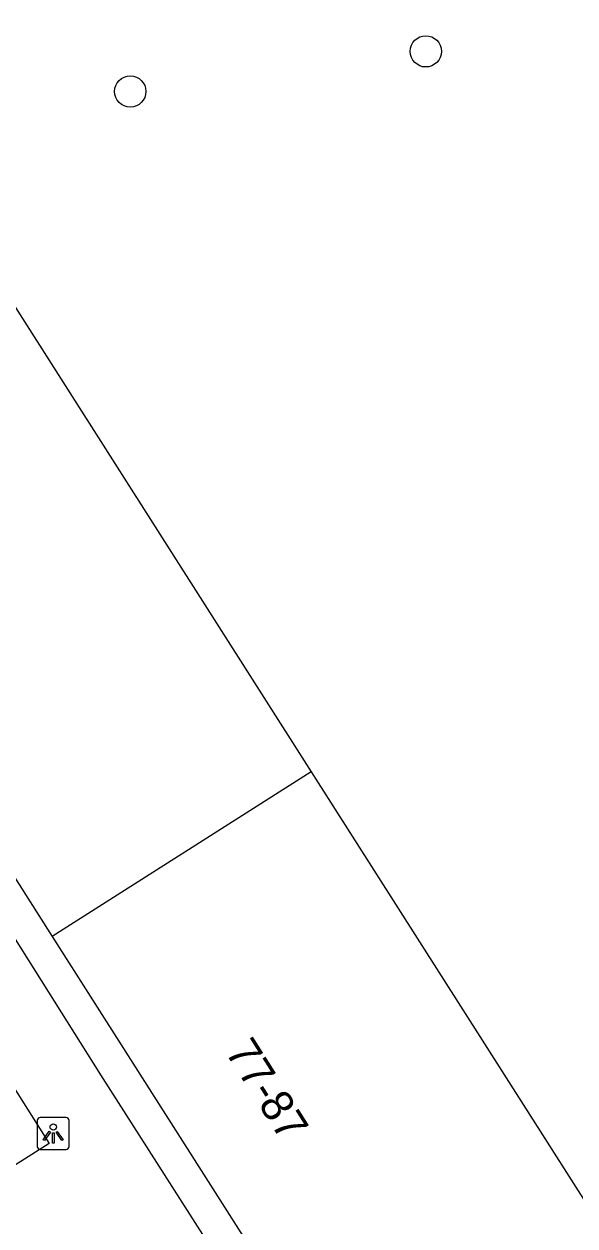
# Model space of a CAD drawing. Extents: x 162347 to 162868, y 381221 to 381813.
# Drawn here: x 162580.66 to 162597.89, y 381502.19 to 381539.82 of the extents above; entities that cross this region are included whole.
import ezdxf

# ---------------------------------------------------------------- set-up
doc = ezdxf.new("R2010")
doc.units = 0
for name, color, linetype in [('IMGEO_Boom', 7, 'Continuous'), ('IMGEO_Lichtpunt', 7, 'Continuous'), ('IMGEO_Pand', 7, 'Continuous'), ('IMGEO_Pand_nummerreeks', 7, 'Continuous'), ('IMGEO_Voetpad_open', 7, 'Continuous')]:
    doc.layers.add(name, color=color, linetype=linetype)

msp = doc.modelspace()

# ---------------------------------------------------------------- linework, layer by layer
at = {"layer": 'IMGEO_Boom'}
for centre in [(162593.226, 381538.966), (162583.981, 381537.711)]:
    msp.add_circle(centre, 0.489, dxfattribs=at)
at = {"layer": 'IMGEO_Lichtpunt'}
for p, q in [((162581.974, 381505.589), (162581.166, 381505.589)), ((162581.974, 381505.589), (162581.166, 381505.589)), ((162581.072, 381505.494), (162581.072, 381504.687)), ((162581.072, 381505.494), (162581.072, 381504.687)), ((162582.068, 381504.687), (162582.068, 381505.494)), ((162582.068, 381504.687), (162582.068, 381505.494)), ((162581.166, 381504.593), (162581.974, 381504.593)), ((162581.166, 381504.593), (162581.974, 381504.593))]:
    msp.add_line(p, q, dxfattribs=at)
for points in [[(162581.446, 381505.158), (162581.485, 381505.13), (162581.297, 381504.868), (162581.259, 381504.895), (162581.446, 381505.158)], [(162581.658, 381505.13), (162581.696, 381505.157), (162581.883, 381504.895), (162581.844, 381504.867), (162581.658, 381505.13)], [(162581.548, 381505.11), (162581.595, 381505.11), (162581.595, 381504.788), (162581.548, 381504.788), (162581.548, 381505.11)]]:
    msp.add_lwpolyline(points, dxfattribs=at)
msp.add_circle((162581.571, 381505.292), 0.0994, dxfattribs=at)
for centre, start, end in [((162581.166, 381505.494), 90, 180), ((162581.166, 381505.494), 90, 180), ((162581.974, 381505.494), 0, 90), ((162581.974, 381505.494), 0, 90), ((162581.166, 381504.687), 180, 270), ((162581.166, 381504.687), 180, 270), ((162581.974, 381504.687), 270, 0), ((162581.974, 381504.687), 270, 360)]:
    msp.add_arc(centre, 0.0946, start, end, dxfattribs=at)
at = {"layer": 'IMGEO_Pand'}
for points in [[(162580.243, 381531.175), (162589.643, 381516.415)], [(162572.139, 381526.015), (162574.282, 381522.65), (162579.393, 381514.624), (162581.539, 381511.254)], [(162589.643, 381516.415), (162581.539, 381511.254)], [(162589.643, 381516.415), (162599.059, 381501.63)], [(162581.539, 381511.254), (162583.92, 381507.516), (162588.707, 381500), (162590.956, 381496.468)]]:
    msp.add_lwpolyline(points, dxfattribs=at)
at = {"layer": 'IMGEO_Voetpad_open'}
for points in [[(162590.152, 381495.869), (162587.839, 381499.445), (162583.065, 381506.926), (162578.52, 381514.13), (162573.5, 381522.067), (162568.826, 381529.447), (162564.167, 381536.701), (162561.844, 381540.188)], [(162570.854, 381504.569), (162578.487, 381509.446), (162581.439, 381504.773), (162573.805, 381499.933)]]:
    msp.add_lwpolyline(points, dxfattribs=at)

# ---------------------------------------------------------------- texts
at = {"layer": 'IMGEO_Pand_nummerreeks'}
msp.add_text('77-87', height=1, rotation=302.2906, dxfattribs=at).set_placement((162586.932, 381507.649))

doc.saveas('drawing.dxf')
